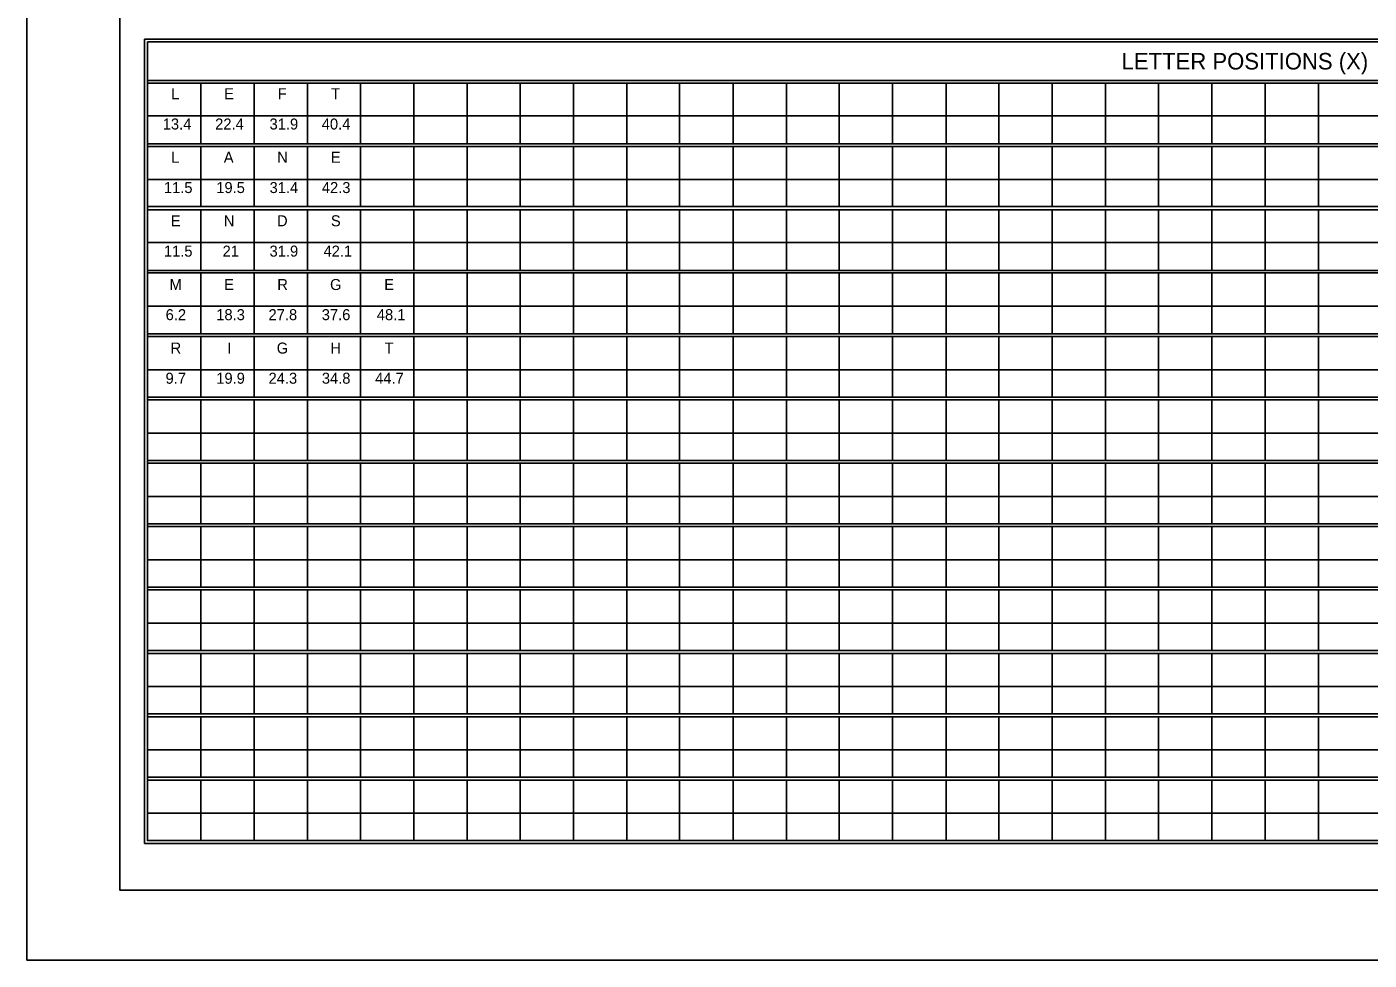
# Model space of a CAD drawing. Extents: x 1806251 to 1809821, y 414895 to 422886.
# Drawn here: x 1809672.13 to 1809679.34, y 415285.97 to 415290.98 of the extents above; entities that cross this region are included whole.
import ezdxf

# ---------------------------------------------------------------- set-up
doc = ezdxf.new("R2010")
doc.units = 0
doc.layers.add('GSSHT', color=7, linetype='Continuous')

msp = doc.modelspace()

# ---------------------------------------------------------------- linework, layer by layer
at = {"layer": 'GSSHT'}
for p, q in [((1809672.1349, 415285.9725), (1809672.1349, 415294.2262)), ((1809672.7816, 415290.6885), (1809684.4905, 415290.6885)), ((1809672.7816, 415290.6737), (1809684.4905, 415290.6737)), ((1809673.0681, 415290.6737), (1809673.0681, 415290.3489)), ((1809673.3545, 415290.6737), (1809673.3545, 415290.3489)), ((1809673.641, 415290.6737), (1809673.641, 415290.3489)), ((1809673.9245, 415290.6737), (1809673.9245, 415290.3489)), ((1809674.2109, 415290.6737), (1809674.2109, 415290.3489)), ((1809674.4973, 415290.6737), (1809674.4973, 415290.3489)), ((1809674.7808, 415290.6737), (1809674.7808, 415290.3489)), ((1809675.0673, 415290.6737), (1809675.0673, 415290.3489)), ((1809675.3537, 415290.6737), (1809675.3537, 415290.3489)), ((1809675.6372, 415290.6737), (1809675.6372, 415290.3489)), ((1809675.9237, 415290.6737), (1809675.9237, 415290.3489)), ((1809676.2101, 415290.6737), (1809676.2101, 415290.3489)), ((1809676.4936, 415290.6737), (1809676.4936, 415290.3489)), ((1809676.7801, 415290.6737), (1809676.7801, 415290.3489)), ((1809677.0665, 415290.6737), (1809677.0665, 415290.3489)), ((1809677.35, 415290.6737), (1809677.35, 415290.3489)), ((1809677.6364, 415290.6737), (1809677.6364, 415290.3489)), ((1809677.9229, 415290.6737), (1809677.9229, 415290.3489)), ((1809678.2064, 415290.6737), (1809678.2064, 415290.3489)), ((1809678.4928, 415290.6737), (1809678.4928, 415290.3489)), ((1809678.7793, 415290.6737), (1809678.7793, 415290.3489)), ((1809679.0657, 415290.6737), (1809679.0657, 415290.3489)), ((1809672.7816, 415290.4995), (1809683.6311, 415290.4995)), ((1809672.7816, 415290.3489), (1809684.4905, 415290.3489)), ((1809672.7816, 415290.3341), (1809684.4905, 415290.3341)), ((1809673.0681, 415290.3341), (1809673.0681, 415290.0122)), ((1809673.3545, 415290.3341), (1809673.3545, 415290.0122)), ((1809673.641, 415290.3341), (1809673.641, 415290.0122)), ((1809673.9245, 415290.3341), (1809673.9245, 415290.0122)), ((1809674.2109, 415290.3341), (1809674.2109, 415290.0122)), ((1809674.4973, 415290.3341), (1809674.4973, 415290.0122)), ((1809674.7808, 415290.3341), (1809674.7808, 415290.0122)), ((1809675.0673, 415290.3341), (1809675.0673, 415290.0122)), ((1809675.3537, 415290.3341), (1809675.3537, 415290.0122)), ((1809675.6372, 415290.3341), (1809675.6372, 415290.0122)), ((1809675.9237, 415290.3341), (1809675.9237, 415290.0122)), ((1809676.2101, 415290.3341), (1809676.2101, 415290.0122)), ((1809676.4936, 415290.3341), (1809676.4936, 415290.0122)), ((1809676.7801, 415290.3341), (1809676.7801, 415290.0122)), ((1809677.0665, 415290.3341), (1809677.0665, 415290.0122)), ((1809677.35, 415290.3341), (1809677.35, 415290.0122)), ((1809677.6364, 415290.3341), (1809677.6364, 415290.0122)), ((1809677.9229, 415290.3341), (1809677.9229, 415290.0122)), ((1809678.2064, 415290.3341), (1809678.2064, 415290.0122)), ((1809678.4928, 415290.3341), (1809678.4928, 415290.0122)), ((1809678.7793, 415290.3341), (1809678.7793, 415290.0122)), ((1809679.0657, 415290.3341), (1809679.0657, 415290.0122)), ((1809672.7816, 415290.1569), (1809683.6311, 415290.1569)), ((1809672.7816, 415290.0122), (1809684.4905, 415290.0122)), ((1809672.7816, 415289.9945), (1809684.4905, 415289.9945)), ((1809673.0681, 415289.9945), (1809673.0681, 415289.6697)), ((1809673.3545, 415289.9945), (1809673.3545, 415289.6697)), ((1809673.641, 415289.9945), (1809673.641, 415289.6697)), ((1809673.9245, 415289.9945), (1809673.9245, 415289.6697)), ((1809674.2109, 415289.9945), (1809674.2109, 415289.6697)), ((1809674.4973, 415289.9945), (1809674.4973, 415289.6697)), ((1809674.7808, 415289.9945), (1809674.7808, 415289.6697)), ((1809675.0673, 415289.9945), (1809675.0673, 415289.6697)), ((1809675.3537, 415289.9945), (1809675.3537, 415289.6697)), ((1809675.6372, 415289.9945), (1809675.6372, 415289.6697)), ((1809675.9237, 415289.9945), (1809675.9237, 415289.6697)), ((1809676.2101, 415289.9945), (1809676.2101, 415289.6697)), ((1809676.4936, 415289.9945), (1809676.4936, 415289.6697)), ((1809676.7801, 415289.9945), (1809676.7801, 415289.6697)), ((1809677.0665, 415289.9945), (1809677.0665, 415289.6697)), ((1809677.35, 415289.9945), (1809677.35, 415289.6697)), ((1809677.6364, 415289.9945), (1809677.6364, 415289.6697)), ((1809677.9229, 415289.9945), (1809677.9229, 415289.6697)), ((1809678.2064, 415289.9945), (1809678.2064, 415289.6697)), ((1809678.4928, 415289.9945), (1809678.4928, 415289.6697)), ((1809678.7793, 415289.9945), (1809678.7793, 415289.6697)), ((1809679.0657, 415289.9945), (1809679.0657, 415289.6697)), ((1809672.7816, 415289.8203), (1809683.6311, 415289.8203)), ((1809672.7816, 415289.6697), (1809684.4905, 415289.6697)), ((1809672.7816, 415289.6579), (1809684.4905, 415289.6579)), ((1809673.0681, 415289.6579), (1809673.0681, 415289.3301)), ((1809673.3545, 415289.6579), (1809673.3545, 415289.3301)), ((1809673.641, 415289.6579), (1809673.641, 415289.3301)), ((1809673.9245, 415289.6579), (1809673.9245, 415289.3301)), ((1809674.2109, 415289.6579), (1809674.2109, 415289.3301)), ((1809674.4973, 415289.6579), (1809674.4973, 415289.3301)), ((1809674.7808, 415289.6579), (1809674.7808, 415289.3301)), ((1809675.0673, 415289.6579), (1809675.0673, 415289.3301)), ((1809675.3537, 415289.6579), (1809675.3537, 415289.3301)), ((1809675.6372, 415289.6579), (1809675.6372, 415289.3301)), ((1809675.9237, 415289.6579), (1809675.9237, 415289.3301)), ((1809676.2101, 415289.6579), (1809676.2101, 415289.3301)), ((1809676.4936, 415289.6579), (1809676.4936, 415289.3301)), ((1809676.7801, 415289.6579), (1809676.7801, 415289.3301)), ((1809677.0665, 415289.6579), (1809677.0665, 415289.3301)), ((1809677.35, 415289.6579), (1809677.35, 415289.3301)), ((1809677.6364, 415289.6579), (1809677.6364, 415289.3301)), ((1809677.9229, 415289.6579), (1809677.9229, 415289.3301)), ((1809678.2064, 415289.6579), (1809678.2064, 415289.3301)), ((1809678.4928, 415289.6579), (1809678.4928, 415289.3301)), ((1809678.7793, 415289.6579), (1809678.7793, 415289.3301)), ((1809679.0657, 415289.6579), (1809679.0657, 415289.3301)), ((1809672.7816, 415289.4777), (1809683.6311, 415289.4777)), ((1809672.7816, 415289.3301), (1809684.4905, 415289.3301)), ((1809672.7816, 415289.3153), (1809684.4905, 415289.3153)), ((1809673.0681, 415289.3153), (1809673.0681, 415288.9905)), ((1809673.3545, 415289.3153), (1809673.3545, 415288.9905)), ((1809673.641, 415289.3153), (1809673.641, 415288.9905)), ((1809673.9245, 415289.3153), (1809673.9245, 415288.9905)), ((1809674.2109, 415289.3153), (1809674.2109, 415288.9905)), ((1809674.4973, 415289.3153), (1809674.4973, 415288.9905)), ((1809674.7808, 415289.3153), (1809674.7808, 415288.9905)), ((1809675.0673, 415289.3153), (1809675.0673, 415288.9905)), ((1809675.3537, 415289.3153), (1809675.3537, 415288.9905)), ((1809675.6372, 415289.3153), (1809675.6372, 415288.9905)), ((1809675.9237, 415289.3153), (1809675.9237, 415288.9905)), ((1809676.2101, 415289.3153), (1809676.2101, 415288.9905)), ((1809676.4936, 415289.3153), (1809676.4936, 415288.9905)), ((1809676.7801, 415289.3153), (1809676.7801, 415288.9905)), ((1809677.0665, 415289.3153), (1809677.0665, 415288.9905)), ((1809677.35, 415289.3153), (1809677.35, 415288.9905)), ((1809677.6364, 415289.3153), (1809677.6364, 415288.9905)), ((1809677.9229, 415289.3153), (1809677.9229, 415288.9905)), ((1809678.2064, 415289.3153), (1809678.2064, 415288.9905)), ((1809678.4928, 415289.3153), (1809678.4928, 415288.9905)), ((1809678.7793, 415289.3153), (1809678.7793, 415288.9905)), ((1809679.0657, 415289.3153), (1809679.0657, 415288.9905)), ((1809672.7816, 415289.1381), (1809683.6311, 415289.1381)), ((1809672.7816, 415288.9905), (1809684.4905, 415288.9905)), ((1809672.7816, 415288.9757), (1809684.4905, 415288.9757)), ((1809673.0681, 415288.9757), (1809673.0681, 415288.6509)), ((1809673.3545, 415288.9757), (1809673.3545, 415288.6509)), ((1809673.641, 415288.9757), (1809673.641, 415288.6509)), ((1809673.9245, 415288.9757), (1809673.9245, 415288.6509)), ((1809674.2109, 415288.9757), (1809674.2109, 415288.6509)), ((1809674.4973, 415288.9757), (1809674.4973, 415288.6509)), ((1809674.7808, 415288.9757), (1809674.7808, 415288.6509)), ((1809675.0673, 415288.9757), (1809675.0673, 415288.6509)), ((1809675.3537, 415288.9757), (1809675.3537, 415288.6509)), ((1809675.6372, 415288.9757), (1809675.6372, 415288.6509)), ((1809675.9237, 415288.9757), (1809675.9237, 415288.6509)), ((1809676.2101, 415288.9757), (1809676.2101, 415288.6509)), ((1809676.4936, 415288.9757), (1809676.4936, 415288.6509)), ((1809676.7801, 415288.9757), (1809676.7801, 415288.6509)), ((1809677.0665, 415288.9757), (1809677.0665, 415288.6509)), ((1809677.35, 415288.9757), (1809677.35, 415288.6509)), ((1809677.6364, 415288.9757), (1809677.6364, 415288.6509)), ((1809677.9229, 415288.9757), (1809677.9229, 415288.6509)), ((1809678.2064, 415288.9757), (1809678.2064, 415288.6509)), ((1809678.4928, 415288.9757), (1809678.4928, 415288.6509)), ((1809678.7793, 415288.9757), (1809678.7793, 415288.6509)), ((1809679.0657, 415288.9757), (1809679.0657, 415288.6509)), ((1809672.7816, 415288.7985), (1809683.6311, 415288.7985)), ((1809672.7816, 415288.6509), (1809684.4905, 415288.6509)), ((1809672.7816, 415288.6361), (1809684.4905, 415288.6361)), ((1809673.0681, 415288.6361), (1809673.0681, 415288.3113)), ((1809673.3545, 415288.6361), (1809673.3545, 415288.3113)), ((1809673.641, 415288.6361), (1809673.641, 415288.3113)), ((1809673.9245, 415288.6361), (1809673.9245, 415288.3113)), ((1809674.2109, 415288.6361), (1809674.2109, 415288.3113)), ((1809674.4973, 415288.6361), (1809674.4973, 415288.3113)), ((1809674.7808, 415288.6361), (1809674.7808, 415288.3113)), ((1809675.0673, 415288.6361), (1809675.0673, 415288.3113)), ((1809675.3537, 415288.6361), (1809675.3537, 415288.3113)), ((1809675.6372, 415288.6361), (1809675.6372, 415288.3113)), ((1809675.9237, 415288.6361), (1809675.9237, 415288.3113)), ((1809676.2101, 415288.6361), (1809676.2101, 415288.3113)), ((1809676.4936, 415288.6361), (1809676.4936, 415288.3113)), ((1809676.7801, 415288.6361), (1809676.7801, 415288.3113)), ((1809677.0665, 415288.6361), (1809677.0665, 415288.3113)), ((1809677.35, 415288.6361), (1809677.35, 415288.3113)), ((1809677.6364, 415288.6361), (1809677.6364, 415288.3113)), ((1809677.9229, 415288.6361), (1809677.9229, 415288.3113)), ((1809678.2064, 415288.6361), (1809678.2064, 415288.3113)), ((1809678.4928, 415288.6361), (1809678.4928, 415288.3113)), ((1809678.7793, 415288.6361), (1809678.7793, 415288.3113)), ((1809679.0657, 415288.6361), (1809679.0657, 415288.3113)), ((1809672.7816, 415288.4589), (1809683.6311, 415288.4589)), ((1809672.7816, 415288.3113), (1809684.4905, 415288.3113)), ((1809672.7816, 415288.2965), (1809684.4905, 415288.2965)), ((1809673.0681, 415288.2965), (1809673.0681, 415287.9717)), ((1809673.3545, 415288.2965), (1809673.3545, 415287.9717)), ((1809673.641, 415288.2965), (1809673.641, 415287.9717)), ((1809673.9245, 415288.2965), (1809673.9245, 415287.9717)), ((1809674.2109, 415288.2965), (1809674.2109, 415287.9717)), ((1809674.4973, 415288.2965), (1809674.4973, 415287.9717)), ((1809674.7808, 415288.2965), (1809674.7808, 415287.9717)), ((1809675.0673, 415288.2965), (1809675.0673, 415287.9717)), ((1809675.3537, 415288.2965), (1809675.3537, 415287.9717)), ((1809675.6372, 415288.2965), (1809675.6372, 415287.9717)), ((1809675.9237, 415288.2965), (1809675.9237, 415287.9717)), ((1809676.2101, 415288.2965), (1809676.2101, 415287.9717)), ((1809676.4936, 415288.2965), (1809676.4936, 415287.9717)), ((1809676.7801, 415288.2965), (1809676.7801, 415287.9717)), ((1809677.0665, 415288.2965), (1809677.0665, 415287.9717)), ((1809677.35, 415288.2965), (1809677.35, 415287.9717)), ((1809677.6364, 415288.2965), (1809677.6364, 415287.9717)), ((1809677.9229, 415288.2965), (1809677.9229, 415287.9717)), ((1809678.2064, 415288.2965), (1809678.2064, 415287.9717)), ((1809678.4928, 415288.2965), (1809678.4928, 415287.9717)), ((1809678.7793, 415288.2965), (1809678.7793, 415287.9717)), ((1809679.0657, 415288.2965), (1809679.0657, 415287.9717)), ((1809672.7816, 415288.1193), (1809683.6311, 415288.1193)), ((1809672.7816, 415287.9717), (1809684.4905, 415287.9717)), ((1809672.7816, 415287.9569), (1809684.4905, 415287.9569)), ((1809673.0681, 415287.9569), (1809673.0681, 415287.6321)), ((1809673.3545, 415287.9569), (1809673.3545, 415287.6321)), ((1809673.641, 415287.9569), (1809673.641, 415287.6321)), ((1809673.9245, 415287.9569), (1809673.9245, 415287.6321)), ((1809674.2109, 415287.9569), (1809674.2109, 415287.6321)), ((1809674.4973, 415287.9569), (1809674.4973, 415287.6321)), ((1809674.7808, 415287.9569), (1809674.7808, 415287.6321)), ((1809675.0673, 415287.9569), (1809675.0673, 415287.6321)), ((1809675.3537, 415287.9569), (1809675.3537, 415287.6321)), ((1809675.6372, 415287.9569), (1809675.6372, 415287.6321)), ((1809675.9237, 415287.9569), (1809675.9237, 415287.6321)), ((1809676.2101, 415287.9569), (1809676.2101, 415287.6321)), ((1809676.4936, 415287.9569), (1809676.4936, 415287.6321)), ((1809676.7801, 415287.9569), (1809676.7801, 415287.6321)), ((1809677.0665, 415287.9569), (1809677.0665, 415287.6321)), ((1809677.35, 415287.9569), (1809677.35, 415287.6321)), ((1809677.6364, 415287.9569), (1809677.6364, 415287.6321)), ((1809677.9229, 415287.9569), (1809677.9229, 415287.6321)), ((1809678.2064, 415287.9569), (1809678.2064, 415287.6321)), ((1809678.4928, 415287.9569), (1809678.4928, 415287.6321)), ((1809678.7793, 415287.9569), (1809678.7793, 415287.6321)), ((1809679.0657, 415287.9569), (1809679.0657, 415287.6321)), ((1809672.7816, 415287.7797), (1809683.6311, 415287.7797)), ((1809672.7816, 415287.6321), (1809684.4905, 415287.6321)), ((1809672.7816, 415287.6173), (1809684.4905, 415287.6173)), ((1809673.0681, 415287.6173), (1809673.0681, 415287.2925)), ((1809673.3545, 415287.6173), (1809673.3545, 415287.2925)), ((1809673.641, 415287.6173), (1809673.641, 415287.2925)), ((1809673.9245, 415287.6173), (1809673.9245, 415287.2925)), ((1809674.2109, 415287.6173), (1809674.2109, 415287.2925)), ((1809674.4973, 415287.6173), (1809674.4973, 415287.2925)), ((1809674.7808, 415287.6173), (1809674.7808, 415287.2925)), ((1809675.0673, 415287.6173), (1809675.0673, 415287.2925)), ((1809675.3537, 415287.6173), (1809675.3537, 415287.2925)), ((1809675.6372, 415287.6173), (1809675.6372, 415287.2925)), ((1809675.9237, 415287.6173), (1809675.9237, 415287.2925)), ((1809676.2101, 415287.6173), (1809676.2101, 415287.2925)), ((1809676.4936, 415287.6173), (1809676.4936, 415287.2925)), ((1809676.7801, 415287.6173), (1809676.7801, 415287.2925)), ((1809677.0665, 415287.6173), (1809677.0665, 415287.2925)), ((1809677.35, 415287.6173), (1809677.35, 415287.2925)), ((1809677.6364, 415287.6173), (1809677.6364, 415287.2925)), ((1809677.9229, 415287.6173), (1809677.9229, 415287.2925)), ((1809678.2064, 415287.6173), (1809678.2064, 415287.2925)), ((1809678.4928, 415287.6173), (1809678.4928, 415287.2925)), ((1809678.7793, 415287.6173), (1809678.7793, 415287.2925)), ((1809679.0657, 415287.6173), (1809679.0657, 415287.2925)), ((1809672.7816, 415287.4401), (1809683.6311, 415287.4401)), ((1809672.7816, 415287.2925), (1809684.4905, 415287.2925)), ((1809672.7816, 415287.2777), (1809684.4905, 415287.2777)), ((1809673.0681, 415287.2777), (1809673.0681, 415286.9529)), ((1809673.3545, 415287.2777), (1809673.3545, 415286.9529)), ((1809673.641, 415287.2777), (1809673.641, 415286.9529)), ((1809673.9245, 415287.2777), (1809673.9245, 415286.9529)), ((1809674.2109, 415287.2777), (1809674.2109, 415286.9529)), ((1809674.4973, 415287.2777), (1809674.4973, 415286.9529)), ((1809674.7808, 415287.2777), (1809674.7808, 415286.9529)), ((1809675.0673, 415287.2777), (1809675.0673, 415286.9529)), ((1809675.3537, 415287.2777), (1809675.3537, 415286.9529)), ((1809675.6372, 415287.2777), (1809675.6372, 415286.9529)), ((1809675.9237, 415287.2777), (1809675.9237, 415286.9529)), ((1809676.2101, 415287.2777), (1809676.2101, 415286.9529)), ((1809676.4936, 415287.2777), (1809676.4936, 415286.9529)), ((1809676.7801, 415287.2777), (1809676.7801, 415286.9529)), ((1809677.0665, 415287.2777), (1809677.0665, 415286.9529)), ((1809677.35, 415287.2777), (1809677.35, 415286.9529)), ((1809677.6364, 415287.2777), (1809677.6364, 415286.9529)), ((1809677.9229, 415287.2777), (1809677.9229, 415286.9529)), ((1809678.2064, 415287.2777), (1809678.2064, 415286.9529)), ((1809678.4928, 415287.2777), (1809678.4928, 415286.9529)), ((1809678.7793, 415287.2777), (1809678.7793, 415286.9529)), ((1809679.0657, 415287.2777), (1809679.0657, 415286.9529)), ((1809672.7816, 415287.1005), (1809683.6311, 415287.1005)), ((1809672.7816, 415286.9529), (1809684.4905, 415286.9529)), ((1809672.7816, 415286.9381), (1809684.4905, 415286.9381)), ((1809673.0681, 415286.9381), (1809673.0681, 415286.6133)), ((1809673.3545, 415286.9381), (1809673.3545, 415286.6133)), ((1809673.641, 415286.9381), (1809673.641, 415286.6133)), ((1809673.9245, 415286.9381), (1809673.9245, 415286.6133)), ((1809674.2109, 415286.9381), (1809674.2109, 415286.6133)), ((1809674.4973, 415286.9381), (1809674.4973, 415286.6133)), ((1809674.7808, 415286.9381), (1809674.7808, 415286.6133)), ((1809675.0673, 415286.9381), (1809675.0673, 415286.6133)), ((1809675.3537, 415286.9381), (1809675.3537, 415286.6133)), ((1809675.6372, 415286.9381), (1809675.6372, 415286.6133)), ((1809675.9237, 415286.9381), (1809675.9237, 415286.6133)), ((1809676.2101, 415286.9381), (1809676.2101, 415286.6133)), ((1809676.4936, 415286.9381), (1809676.4936, 415286.6133)), ((1809676.7801, 415286.9381), (1809676.7801, 415286.6133)), ((1809677.0665, 415286.9381), (1809677.0665, 415286.6133)), ((1809677.35, 415286.9381), (1809677.35, 415286.6133)), ((1809677.6364, 415286.9381), (1809677.6364, 415286.6133)), ((1809677.9229, 415286.9381), (1809677.9229, 415286.6133)), ((1809678.2064, 415286.9381), (1809678.2064, 415286.6133)), ((1809678.4928, 415286.9381), (1809678.4928, 415286.6133)), ((1809678.7793, 415286.9381), (1809678.7793, 415286.6133)), ((1809679.0657, 415286.9381), (1809679.0657, 415286.6133)), ((1809672.7816, 415286.7609), (1809683.6311, 415286.7609)), ((1809684.8891, 415285.9725), (1809672.1349, 415285.9725))]:
    msp.add_line(p, q, dxfattribs=at)
for points in [[(1809672.634, 415293.8512), (1809684.6381, 415293.8512), (1809684.6381, 415286.3475), (1809672.634, 415286.3475)], [(1809672.7669, 415290.91), (1809684.5052, 415290.91), (1809684.5052, 415286.5985), (1809672.7669, 415286.5985)], [(1809672.7816, 415290.8952), (1809684.4905, 415290.8952), (1809684.4905, 415286.6133), (1809672.7816, 415286.6133)]]:
    msp.add_lwpolyline(points, close=True, dxfattribs=at)

# ---------------------------------------------------------------- texts
for s, height, p in [('LETTER POSITIONS (X)', 0.088592, (1809678.0085, 415290.7475)), ('L', 0.059, (1809672.9091, 415290.5883)), ('E', 0.059, (1809673.1936, 415290.5883)), ('F', 0.059, (1809673.4811, 415290.5883)), ('T', 0.059, (1809673.7676, 415290.5883)), ('13.4', 0.05903, (1809672.8641, 415290.4257)), ('22.4', 0.05903, (1809673.1451, 415290.4257)), ('31.9', 0.05903, (1809673.4371, 415290.4257)), ('40.4', 0.05903, (1809673.7171, 415290.4257)), ('L', 0.059, (1809672.9091, 415290.2476)), ('A', 0.059, (1809673.1916, 415290.2476)), ('N', 0.059, (1809673.4781, 415290.2476)), ('E', 0.059, (1809673.7661, 415290.2476)), ('11.5', 0.05903, (1809672.8701, 415290.0849)), ('19.5', 0.05903, (1809673.1511, 415290.0849)), ('31.4', 0.05903, (1809673.4371, 415290.0849)), ('42.3', 0.05903, (1809673.7176, 415290.0849)), ('E', 0.059, (1809672.9076, 415289.9068)), ('N', 0.059, (1809673.1916, 415289.9068)), ('D', 0.059, (1809673.4771, 415289.9068)), ('S', 0.059, (1809673.7661, 415289.9068)), ('11.5', 0.05903, (1809672.8701, 415289.7442)), ('21', 0.05903, (1809673.1851, 415289.7442)), ('31.9', 0.05903, (1809673.4371, 415289.7442)), ('42.1', 0.05903, (1809673.7266, 415289.7442)), ('M', 0.059, (1809672.9006, 415289.5651)), ('E', 0.059, (1809673.1936, 415289.5651)), ('R', 0.059, (1809673.4786, 415289.5651)), ('G', 0.059, (1809673.7616, 415289.5651)), ('E', 0.059, (1809674.0526, 415289.5651)), ('6.2', 0.05903, (1809672.8796, 415289.4035)), ('18.3', 0.05903, (1809673.1511, 415289.4035)), ('27.8', 0.05903, (1809673.4316, 415289.4035)), ('37.6', 0.05903, (1809673.7171, 415289.4035)), ('48.1', 0.05903, (1809674.0126, 415289.4035)), ('R', 0.059, (1809672.9061, 415289.2244)), ('I', 0.059, (1809673.2096, 415289.2244)), ('G', 0.059, (1809673.4756, 415289.2244)), ('H', 0.059, (1809673.7636, 415289.2244)), ('T', 0.059, (1809674.0541, 415289.2244)), ('9.7', 0.05903, (1809672.8791, 415289.0627)), ('19.9', 0.05903, (1809673.1511, 415289.0627)), ('24.3', 0.05903, (1809673.4316, 415289.0627)), ('34.8', 0.05903, (1809673.7176, 415289.0627)), ('44.7', 0.05903, (1809674.0036, 415289.0627))]:
    msp.add_text(s, height=height, dxfattribs=at).set_placement(p)

doc.saveas('drawing.dxf')
